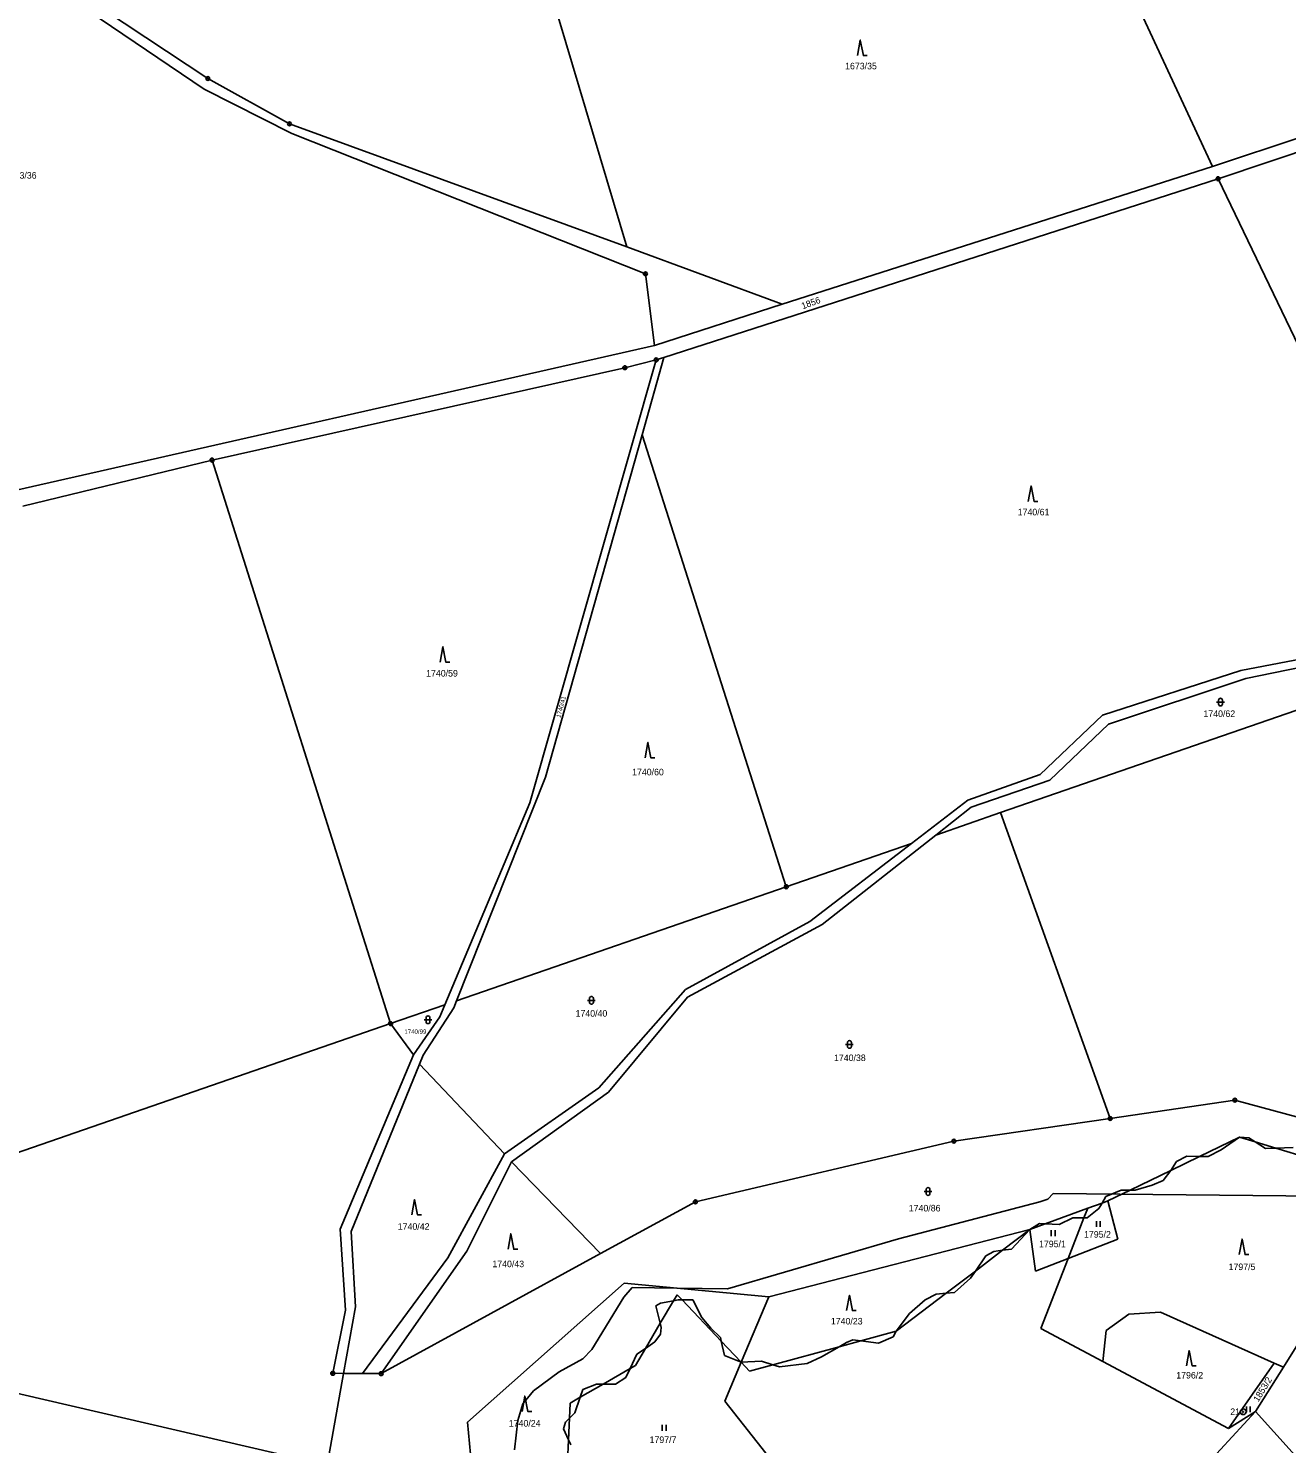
# Model space of a CAD drawing. Extents: x -445050 to -440454, y -1134563 to -1129741.
# Drawn here: x -444211.3 to -443885.3, y -1133613.8 to -1133247.2 of the extents above; entities that cross this region are included whole.
import ezdxf

# ---------------------------------------------------------------- set-up
doc = ezdxf.new("R2010")
doc.units = 0
for name, color, linetype in [('Vrstva 1', 7, 'Continuous'), ('Vrstva 16', 7, 'Continuous'), ('Vrstva 17', 7, 'Continuous'), ('Vrstva 18', 7, 'Continuous'), ('Vrstva 24', 7, 'Continuous'), ('Vrstva 25', 7, 'Continuous'), ('Vrstva 4', 7, 'Continuous'), ('Vrstva 52', 7, 'Continuous')]:
    doc.layers.add(name, color=color, linetype=linetype)

msp = doc.modelspace()

# ---------------------------------------------------------------- linework, layer by layer
at = {"layer": 'Vrstva 1'}
for points in [[(-443961.12, -1133161.38), (-443904.57, -1133283.02)], [(-444056.28, -1133303.84), (-444087.84, -1133197.91)], [(-444165.74, -1133263.01), (-444204.74, -1133236.52)], [(-444202.55, -1133235.13), (-444164.83, -1133260.21)], [(-443834.38, -1133259.68), (-443904.57, -1133283.02)], [(-444143.06, -1133274.45), (-444165.74, -1133263.01)], [(-444164.83, -1133260.21), (-444143.67, -1133271.96)], [(-443837.68, -1133264.29), (-443903.1, -1133286.18)], [(-444143.67, -1133271.96), (-444056.28, -1133303.84)], [(-444051.45, -1133310.79), (-444143.06, -1133274.45)], [(-443904.57, -1133283.02), (-444016.03, -1133318.7)], [(-444046.65, -1133332.45), (-443903.1, -1133286.18)], [(-443903.1, -1133286.18), (-443848.05, -1133400.53)], [(-444056.28, -1133303.84), (-444016.03, -1133318.7)], [(-444051.45, -1133310.79), (-444049.13, -1133329.39)], [(-444049.13, -1133329.39), (-444016.03, -1133318.7)], [(-444049.13, -1133329.39), (-444216.74, -1133367.38)], [(-444048.67, -1133333.1), (-444081.4, -1133447.83)], [(-444056.77, -1133335.12), (-444048.67, -1133333.1)], [(-444052.3, -1133352.46), (-444046.65, -1133332.45)], [(-444048.67, -1133333.1), (-444046.65, -1133332.45)], [(-444163.72, -1133359.04), (-444056.77, -1133335.12)], [(-444077.35, -1133441.13), (-444052.3, -1133352.46)], [(-444014.96, -1133469.55), (-444052.3, -1133352.46)], [(-444212.77, -1133370.99), (-444163.72, -1133359.04)], [(-444117.47, -1133505), (-444163.72, -1133359.04)], [(-443959.47, -1133450.36), (-443842.22, -1133409.81)], [(-443897.23, -1133413.58), (-443933, -1133425.1)], [(-443881.43, -1133410.53), (-443897.23, -1133413.58)], [(-443895.89, -1133415.57), (-443877.76, -1133411.9)], [(-443931.48, -1133427.42), (-443895.89, -1133415.57)], [(-443933, -1133425.1), (-443949.15, -1133440.49)], [(-443946.72, -1133441.94), (-443931.48, -1133427.42)], [(-444100.41, -1133499.11), (-444077.35, -1133441.13)], [(-443949.15, -1133440.49), (-443967.95, -1133447.12)], [(-443967.1, -1133448.94), (-443946.72, -1133441.94)], [(-444081.4, -1133447.83), (-444103.4, -1133500.14)], [(-443967.95, -1133447.12), (-443982.52, -1133458.33)], [(-443976.25, -1133456.16), (-443967.1, -1133448.94)], [(-443976.25, -1133456.16), (-443959.47, -1133450.36)], [(-443931.04, -1133529.57), (-443959.47, -1133450.36)], [(-444005.65, -1133479.36), (-443976.25, -1133456.16)], [(-444014.96, -1133469.55), (-443982.52, -1133458.33)], [(-443982.52, -1133458.33), (-444008.84, -1133478.59)], [(-444100.41, -1133499.11), (-444014.96, -1133469.55)], [(-444008.84, -1133478.59), (-444041.1, -1133496.14)], [(-444040.53, -1133498.15), (-444005.65, -1133479.36)], [(-444041.1, -1133496.14), (-444063.56, -1133521.65)], [(-444061.05, -1133522.73), (-444040.53, -1133498.15)], [(-444117.47, -1133505), (-444103.4, -1133500.14)], [(-444109.03, -1133513.19), (-444101.13, -1133500.91)], [(-444103.4, -1133500.14), (-444104.71, -1133503.24)], [(-444101.13, -1133500.91), (-444100.41, -1133499.11)], [(-444285.4, -1133563.08), (-444117.47, -1133505)], [(-444111.53, -1133513.06), (-444117.47, -1133505)], [(-444104.71, -1133503.24), (-444111.53, -1133513.06)], [(-444111.53, -1133513.06), (-444130.56, -1133558.25)], [(-444127.65, -1133558.87), (-444109.99, -1133515.53)], [(-444109.99, -1133515.53), (-444109.03, -1133513.19)], [(-444109.99, -1133515.53), (-444087.93, -1133538.71)], [(-444063.56, -1133521.65), (-444087.93, -1133538.71)], [(-444086.17, -1133540.79), (-444061.05, -1133522.73)], [(-444536.77, -1133526.05), (-444133.93, -1133619.4)], [(-443898.75, -1133524.83), (-443931.04, -1133529.57)], [(-443881.82, -1133529.37), (-443898.75, -1133524.83)], [(-443971.53, -1133535.44), (-443931.04, -1133529.57)], [(-443907.88, -1133539.4), (-443897.51, -1133534.39)], [(-443897.51, -1133534.39), (-443893.52, -1133535.6)], [(-444038.51, -1133551.16), (-443971.53, -1133535.44)], [(-443893.52, -1133535.6), (-443888.13, -1133537.24)], [(-443888.13, -1133537.24), (-443879.57, -1133539.84)], [(-444087.93, -1133538.71), (-444102.68, -1133565.67)], [(-444097.72, -1133563.91), (-444086.17, -1133540.79)], [(-444063.06, -1133564.58), (-444086.17, -1133540.79)], [(-443915.35, -1133543.01), (-443907.88, -1133539.4)], [(-443925.91, -1133548.12), (-443915.35, -1133543.01)], [(-443931.68, -1133550.91), (-443925.91, -1133548.12)], [(-444038.51, -1133551.16), (-444063.06, -1133564.58)], [(-443936.86, -1133552.81), (-443947.92, -1133556.88)], [(-443936.86, -1133552.81), (-443937.84, -1133555.33)], [(-443933.17, -1133551.46), (-443936.86, -1133552.81)], [(-443931.68, -1133550.91), (-443933.17, -1133551.46)], [(-443929.08, -1133560.82), (-443931.68, -1133550.91)], [(-443937.84, -1133555.33), (-443941.92, -1133565.8)], [(-444130.56, -1133558.25), (-444129.14, -1133579.18)], [(-444126.56, -1133578.32), (-444127.65, -1133558.87)], [(-443951.89, -1133558.34), (-444019.48, -1133575.74)], [(-443958.94, -1133563.71), (-443951.89, -1133558.34)], [(-443947.92, -1133556.88), (-443951.89, -1133558.34)], [(-443951.89, -1133558.34), (-443950.42, -1133569.1)], [(-444119.9, -1133595.66), (-444097.72, -1133563.91)], [(-443965.98, -1133569.07), (-443958.94, -1133563.71)], [(-443941.92, -1133565.8), (-443929.08, -1133560.82)], [(-444102.68, -1133565.67), (-444124.77, -1133595.63)], [(-444063.06, -1133564.58), (-444119.9, -1133595.66)], [(-443950.42, -1133569.1), (-443941.92, -1133565.8)], [(-443941.92, -1133565.8), (-443949, -1133583.97)], [(-443973.53, -1133574.81), (-443965.98, -1133569.07)], [(-444097.52, -1133608.24), (-444057, -1133572.24)], [(-444057, -1133572.24), (-444019.48, -1133575.74)], [(-443986.47, -1133584.67), (-443973.53, -1133574.81)], [(-444129.66, -1133595.59), (-444126.56, -1133578.32)], [(-444047.62, -1133582.62), (-444044.17, -1133576.78)], [(-444044.17, -1133576.78), (-444043.24, -1133575.2)], [(-444043.24, -1133575.2), (-444041.96, -1133576.55)], [(-444041.96, -1133576.55), (-444031.83, -1133587.21)], [(-444019.48, -1133575.74), (-444026.62, -1133592.69)], [(-444129.14, -1133579.18), (-444132.45, -1133595.57)], [(-443932.11, -1133584.44), (-443926.23, -1133580.26)], [(-443926.23, -1133580.26), (-443918.04, -1133579.72)], [(-443918.04, -1133579.72), (-443888.54, -1133592.91)], [(-443886.19, -1133593.96), (-443876.8, -1133579.04)], [(-444051.45, -1133589.11), (-444047.62, -1133582.62)], [(-443995.68, -1133587.17), (-443986.47, -1133584.67)], [(-443932.95, -1133592.5), (-443949, -1133583.97)], [(-443932.95, -1133592.5), (-443932.11, -1133584.44)], [(-444054.06, -1133593.53), (-444051.45, -1133589.11)], [(-444031.83, -1133587.21), (-444026.62, -1133592.69)], [(-444018.47, -1133593.35), (-444001.25, -1133588.68)], [(-444001.25, -1133588.68), (-443995.68, -1133587.17)], [(-444026.62, -1133592.69), (-444030.89, -1133602.82)], [(-444026.62, -1133592.69), (-444024.45, -1133594.97)], [(-444024.45, -1133594.97), (-444018.47, -1133593.35)], [(-443900.38, -1133609.82), (-443932.95, -1133592.5)], [(-443900.38, -1133609.82), (-443888.54, -1133592.91)], [(-443888.54, -1133592.91), (-443886.19, -1133593.96)], [(-444133.93, -1133619.4), (-444129.66, -1133595.59)], [(-444132.45, -1133595.57), (-444129.66, -1133595.59)], [(-444129.66, -1133595.59), (-444124.77, -1133595.63)], [(-444124.77, -1133595.63), (-444119.9, -1133595.66)], [(-444062.44, -1133598.37), (-444055.39, -1133594.3)], [(-444055.39, -1133594.3), (-444054.06, -1133593.53)], [(-443893.4, -1133605.42), (-443886.19, -1133593.96)], [(-444068.36, -1133601.79), (-444062.44, -1133598.37)], [(-444071.11, -1133607.15), (-444070.93, -1133603.27)], [(-444070.93, -1133603.27), (-444068.36, -1133601.79)], [(-444030.89, -1133602.82), (-444008.31, -1133631.33)], [(-444071.37, -1133612.81), (-444071.11, -1133607.15)], [(-443914.57, -1133628.46), (-443893.4, -1133605.42)], [(-443893.4, -1133605.42), (-443900.38, -1133609.82)], [(-443874.45, -1133626.52), (-443893.4, -1133605.42)], [(-444095.95, -1133624.81), (-444097.52, -1133608.24)], [(-444071.54, -1133616.56), (-444071.37, -1133612.81)]]:
    msp.add_lwpolyline(points, dxfattribs=at)
at = {"layer": 'Vrstva 24'}
for centre, radius in [((-444164.83, -1133260.21), 0.5), ((-444164.83, -1133260.21), 0.1), ((-444143.67, -1133271.96), 0.5), ((-444143.67, -1133271.96), 0.1), ((-443903.1, -1133286.18), 0.5), ((-443903.1, -1133286.18), 0.1), ((-444051.45, -1133310.79), 0.5), ((-444051.45, -1133310.79), 0.1), ((-444048.67, -1133333.1), 0.5), ((-444048.67, -1133333.1), 0.1), ((-444056.77, -1133335.12), 0.5), ((-444056.77, -1133335.12), 0.1), ((-444163.72, -1133359.04), 0.5), ((-444163.72, -1133359.04), 0.1), ((-444014.96, -1133469.55), 0.5), ((-444014.96, -1133469.55), 0.1), ((-444117.47, -1133505), 0.5), ((-444117.47, -1133505), 0.1), ((-443898.75, -1133524.83), 0.5), ((-443898.75, -1133524.83), 0.1), ((-443931.04, -1133529.57), 0.5), ((-443931.04, -1133529.57), 0.1), ((-443971.53, -1133535.44), 0.5), ((-443971.53, -1133535.44), 0.1), ((-444038.51, -1133551.16), 0.5), ((-444038.51, -1133551.16), 0.1), ((-444132.45, -1133595.57), 0.5), ((-444132.45, -1133595.57), 0.1), ((-444119.9, -1133595.66), 0.5), ((-444119.9, -1133595.66), 0.1), ((-443896.61, -1133605.52), 0.75), ((-443896.61, -1133605.52), 0.1)]:
    msp.add_circle(centre, radius, dxfattribs=at)
at = {"layer": 'Vrstva 25'}
for p, q in [((-443902.98, -1133422.21), (-443902.98, -1133421.21)), ((-443901.98, -1133421.21), (-443901.98, -1133422.21)), ((-443903.48, -1133421.71), (-443901.48, -1133421.71)), ((-444066.44, -1133498.97), (-444064.44, -1133498.97)), ((-444065.94, -1133499.47), (-444065.94, -1133498.47)), ((-444064.94, -1133498.47), (-444064.94, -1133499.47)), ((-444108.78, -1133503.99), (-444106.78, -1133503.99)), ((-444108.28, -1133504.49), (-444108.28, -1133503.49)), ((-444107.28, -1133503.49), (-444107.28, -1133504.49)), ((-443999.61, -1133510.39), (-443997.61, -1133510.39)), ((-443999.11, -1133510.89), (-443999.11, -1133509.89)), ((-443998.11, -1133509.89), (-443998.11, -1133510.89)), ((-443979.24, -1133548.48), (-443977.24, -1133548.48)), ((-443978.74, -1133548.98), (-443978.74, -1133547.98)), ((-443977.74, -1133547.98), (-443977.74, -1133548.98)), ((-443934.63, -1133557.63), (-443934.63, -1133556.13)), ((-443933.63, -1133557.63), (-443933.63, -1133556.13)), ((-443946.34, -1133560.03), (-443946.34, -1133558.53)), ((-443945.34, -1133560.03), (-443945.34, -1133558.53)), ((-443895.75, -1133605.66), (-443895.75, -1133604.16)), ((-443894.75, -1133605.66), (-443894.75, -1133604.16)), ((-444047.11, -1133610.43), (-444047.11, -1133608.93)), ((-444046.11, -1133610.43), (-444046.11, -1133608.93))]:
    msp.add_line(p, q, dxfattribs=at)
for points in [[(-443996.49, -1133254.28), (-443995.79, -1133250.28), (-443994.99, -1133254.28), (-443993.99, -1133254.28)], [(-443952.26, -1133369.75), (-443951.56, -1133365.75), (-443950.76, -1133369.75), (-443949.76, -1133369.75)], [(-444104.63, -1133411.4), (-444103.93, -1133407.4), (-444103.13, -1133411.4), (-444102.13, -1133411.4)], [(-444051.51, -1133436.18), (-444050.81, -1133432.18), (-444050.01, -1133436.18), (-444049.01, -1133436.18)], [(-444111.99, -1133554.56), (-444111.29, -1133550.56), (-444110.49, -1133554.56), (-444109.49, -1133554.56)], [(-444087.05, -1133563.42), (-444086.35, -1133559.42), (-444085.55, -1133563.42), (-444084.55, -1133563.42)], [(-443897.6, -1133564.81), (-443896.9, -1133560.81), (-443896.1, -1133564.81), (-443895.1, -1133564.81)], [(-443999.32, -1133579.34), (-443998.62, -1133575.34), (-443997.82, -1133579.34), (-443996.82, -1133579.34)], [(-443911.3, -1133593.67), (-443910.6, -1133589.67), (-443909.8, -1133593.67), (-443908.8, -1133593.67)], [(-444083.4, -1133605.48), (-444082.7, -1133601.48), (-444081.9, -1133605.48), (-444080.9, -1133605.48)]]:
    msp.add_lwpolyline(points, dxfattribs=at)
for centre, start, end in [((-443902.48, -1133421.21), 0, 180), ((-443902.48, -1133422.21), 180, 0), ((-444065.44, -1133498.47), 0, 180), ((-444065.44, -1133499.47), 180, 0), ((-444107.78, -1133503.49), 0, 180), ((-444107.78, -1133504.49), 180, 0), ((-443998.61, -1133509.89), 0, 180), ((-443998.61, -1133510.89), 180, 0), ((-443978.24, -1133547.98), 0, 180), ((-443978.24, -1133548.98), 180, 0)]:
    msp.add_arc(centre, 0.5, start, end, dxfattribs=at)
at = {"layer": 'Vrstva 4'}
for points in [[(-443902.34, -1133537.68), (-443897.51, -1133534.39)], [(-443897.51, -1133534.39), (-443895.16, -1133534.56)], [(-443895.16, -1133534.56), (-443893.52, -1133535.6)], [(-443905.64, -1133539.45), (-443902.34, -1133537.68)], [(-443893.52, -1133535.6), (-443890.8, -1133537.33)], [(-443890.8, -1133537.33), (-443888.13, -1133537.24)], [(-443888.13, -1133537.24), (-443883.62, -1133537.09)], [(-443915.35, -1133543.01), (-443913.88, -1133540.74)], [(-443913.88, -1133540.74), (-443911.17, -1133539.33)], [(-443911.17, -1133539.33), (-443907.88, -1133539.4)], [(-443907.88, -1133539.4), (-443905.64, -1133539.45)], [(-443920.19, -1133546.81), (-443917.31, -1133545.63)], [(-443917.31, -1133545.63), (-443915.35, -1133543.01)], [(-443932.14, -1133549.75), (-443928.2, -1133548.16)], [(-443928.2, -1133548.16), (-443925.91, -1133548.12)], [(-443925.91, -1133548.12), (-443924.55, -1133548.1)], [(-443924.55, -1133548.1), (-443920.19, -1133546.81)], [(-443937.04, -1133555.34), (-443934.03, -1133552.87)], [(-443934.03, -1133552.87), (-443933.17, -1133551.46)], [(-443933.17, -1133551.46), (-443932.14, -1133549.75)], [(-443951.89, -1133558.34), (-443949.34, -1133556.81)], [(-443949.34, -1133556.81), (-443947.92, -1133556.88)], [(-443944.28, -1133557.05), (-443940.69, -1133555.28)], [(-443940.69, -1133555.28), (-443937.84, -1133555.33)], [(-443937.84, -1133555.33), (-443937.04, -1133555.34)], [(-443956.65, -1133563.41), (-443951.89, -1133558.34)], [(-443947.92, -1133556.88), (-443944.28, -1133557.05)], [(-443963.24, -1133565.12), (-443961.18, -1133564)], [(-443961.18, -1133564), (-443958.94, -1133563.71)], [(-443958.94, -1133563.71), (-443956.65, -1133563.41)], [(-443965.98, -1133569.07), (-443963.24, -1133565.12)], [(-443971.42, -1133574.6), (-443967.25, -1133570.89)], [(-443967.25, -1133570.89), (-443965.98, -1133569.07)], [(-443978.96, -1133576.55), (-443976.13, -1133575.08)], [(-443976.13, -1133575.08), (-443973.53, -1133574.81)], [(-443973.53, -1133574.81), (-443971.42, -1133574.6)], [(-444048.75, -1133578.08), (-444047.57, -1133577.43)], [(-444047.62, -1133582.62), (-444048.75, -1133578.08)], [(-444047.57, -1133577.43), (-444044.17, -1133576.78)], [(-444044.17, -1133576.78), (-444042.98, -1133576.55)], [(-444042.98, -1133576.55), (-444041.96, -1133576.55)], [(-444041.96, -1133576.55), (-444039.15, -1133576.55)], [(-444039.15, -1133576.55), (-444036.8, -1133581.09)], [(-443983.08, -1133580.08), (-443978.96, -1133576.55)], [(-444036.8, -1133581.09), (-444034.55, -1133583.91)], [(-443986.47, -1133584.67), (-443983.08, -1133580.08)], [(-444048.99, -1133587.39), (-444047.52, -1133585.44)], [(-444047.34, -1133583.74), (-444047.62, -1133582.62)], [(-444047.52, -1133585.44), (-444047.34, -1133583.74)], [(-444034.55, -1133583.91), (-444032.02, -1133586.33)], [(-443991.09, -1133587.74), (-443987.26, -1133586.09)], [(-443987.26, -1133586.09), (-443986.47, -1133584.67)], [(-444053.64, -1133590.64), (-444051.45, -1133589.11)], [(-444051.45, -1133589.11), (-444048.99, -1133587.39)], [(-444032.02, -1133586.33), (-444031.83, -1133587.21)], [(-444031.83, -1133587.21), (-444031.01, -1133590.98)], [(-444005.81, -1133591.34), (-444001.25, -1133588.68)], [(-444001.25, -1133588.68), (-443999.33, -1133587.56)], [(-443999.33, -1133587.56), (-443997.68, -1133586.92)], [(-443997.68, -1133586.92), (-443995.68, -1133587.17)], [(-443995.68, -1133587.17), (-443991.09, -1133587.74)], [(-444055.39, -1133594.3), (-444053.64, -1133590.64)], [(-444031.01, -1133590.98), (-444026.62, -1133592.69)], [(-444026.62, -1133592.69), (-444021.36, -1133592.46)], [(-444021.36, -1133592.46), (-444018.47, -1133593.35)], [(-444018.47, -1133593.35), (-444016.76, -1133593.87)], [(-444016.76, -1133593.87), (-444009.58, -1133592.99)], [(-444009.58, -1133592.99), (-444005.81, -1133591.34)], [(-444059.17, -1133598.41), (-444056.52, -1133596.65)], [(-444056.52, -1133596.65), (-444055.39, -1133594.3)], [(-444068.36, -1133601.79), (-444067.65, -1133599.77)], [(-444067.65, -1133599.77), (-444064.12, -1133598.35)], [(-444064.12, -1133598.35), (-444062.44, -1133598.37)], [(-444062.44, -1133598.37), (-444059.17, -1133598.41)], [(-444069.77, -1133605.78), (-444068.36, -1133601.79)], [(-444072.13, -1133608.19), (-444071.11, -1133607.15)], [(-444071.11, -1133607.15), (-444069.77, -1133605.78)], [(-444072.66, -1133609.97), (-444072.13, -1133608.19)], [(-444071.37, -1133612.81), (-444072.66, -1133609.97)], [(-444070.78, -1133614.1), (-444071.37, -1133612.81)]]:
    msp.add_lwpolyline(points, dxfattribs=at)
at = {"layer": 'Vrstva 52'}
msp.add_lwpolyline([(-444085.33, -1133615.41), (-444084.48, -1133607.75), (-444083.2, -1133603.49), (-444080.44, -1133600.08), (-444073.84, -1133595.19), (-444067.66, -1133591.78), (-444065.32, -1133589.44), (-444057.02, -1133575.82), (-444054.88, -1133573.36), (-444043.34, -1133573.51), (-444030.2, -1133573.69), (-443985.93, -1133560.7), (-443949.31, -1133551.12), (-443947.18, -1133550.49), (-443945.78, -1133548.96), (-443868.25, -1133549.81)], dxfattribs=at)

# ---------------------------------------------------------------- texts
at = {"layer": 'Vrstva 16'}
msp.add_text('1856', height=1.7, rotation=20.1802, dxfattribs=at).set_placement((-444010.68, -1133320.01))
at = {"layer": 'Vrstva 17'}
msp.add_text('211', height=1.7, dxfattribs=at).set_placement((-443899.94, -1133606.37))
at = {"layer": 'Vrstva 18'}
for s, height, p in [('1673/35', 1.7, (-443999.72, -1133257.84)), ('1673/36', 1.7, (-444217.4, -1133286.15)), ('1740/61', 1.7, (-443955.01, -1133373.35)), ('1740/59', 1.7, (-444108.26, -1133415.11)), ('1740/62', 1.7, (-443906.89, -1133425.58)), ('1740/60', 1.7, (-444054.9, -1133440.69)), ('1740/40', 1.7, (-444069.55, -1133503.2)), ('1740/99', 1.14, (-444113.9, -1133507.64)), ('1740/38', 1.7, (-444002.6, -1133514.7)), ('1740/86', 1.7, (-443983.23, -1133553.64)), ('1740/42', 1.7, (-444115.61, -1133558.4)), ('1795/2', 1.7, (-443937.83, -1133560.44)), ('1795/1', 1.7, (-443949.49, -1133562.91)), ('1740/43', 1.7, (-444091.1, -1133568.08)), ('1797/5', 1.7, (-443900.38, -1133568.84)), ('1740/23', 1.7, (-444003.41, -1133582.92)), ('1796/2', 1.7, (-443913.93, -1133596.92)), ('1740/24', 1.7, (-444086.84, -1133609.37)), ('1797/7', 1.7, (-444050.38, -1133613.62))]:
    msp.add_text(s, height=height, dxfattribs=at).set_placement(p)
for s, height, rotation, p in [('1740/41', 1.14, 75.6186, (-444073.46, -1133425.87)), ('1853/2', 1.7, 58.2746, (-443892.69, -1133603.12))]:
    msp.add_text(s, height=height, rotation=rotation, dxfattribs=at).set_placement(p)

doc.saveas('drawing.dxf')
